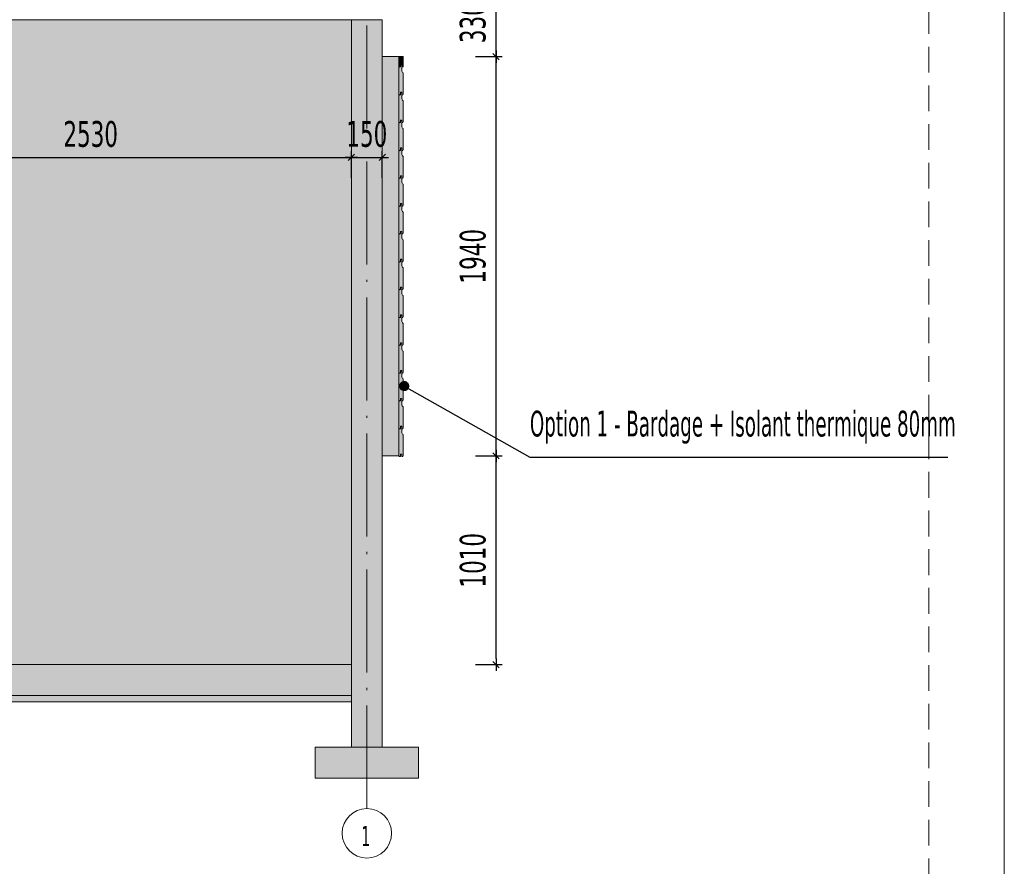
# Model space of a CAD drawing. Header units: millimetres. Extents: x 1567 to 2756, y -116 to 725.
# Tile 409 of 418: x 2660 to 2756, y 210 to 293. Entities that reach past the tile are written whole.
import ezdxf

# ---------------------------------------------------------------- set-up
doc = ezdxf.new("R2010")
doc.units = ezdxf.units.MM
doc.linetypes.add('CADWORK_12', pattern=[3.75, 2.5, -1.25])
doc.linetypes.add('CADWORK_5', pattern=[13.2, 10, -1.5, 0.2, -1.5])
doc.layers.add('Ech.1_1', color=7, linetype='Continuous')
doc.layers.add('Ech.1_50', color=7, linetype='Continuous')
doc.styles.add('tahoma-', font='txt', dxfattribs={"height": 1})
doc.styles.add('tahoma-z-r', font='txt', dxfattribs={"width": 0.704918})
doc.dimstyles.new('ISO-25', dxfattribs={"dimtxt": 2.5, "dimasz": 2.5, "dimexe": 1.25, "dimexo": 0.625, "dimtad": 1, "dimtxsty": 'Standard', "dimcen": 2.5, "dimadec": 0, "dimazin": 0, "dimtfac": 1, "dimtmove": 0, "dimatfit": 3, "dimfxl": 1, "dimarcsym": 0})

# ---------------------------------------------------------------- blocks, each defined once
blk = doc.blocks.new('cw-dimension-symbol2')
at = {"color": 0, "linetype": 'Continuous', "lineweight": -2}
for p, q in [((-1, 0), (1, 0)), ((-0.5, -0.5), (0.5, 0.5))]:
    blk.add_line(p, q, dxfattribs=at)
blk = doc.blocks.new('*D303')
at = {"layer": 'Defpoints', "color": 0}
for p in [(2692.352, 279.145), (2641.752, 277.145), (2692.352, 277.145)]:
    blk.add_point(p, dxfattribs=at)
at = {"layer": 'Ech.1_50', "color": 0, "linetype": 'Continuous', "lineweight": -2}
for p, q in [((2641.752, 277.145), (2641.752, 279.745)), ((2642.352, 279.145), (2691.752, 279.145)), ((2692.352, 277.145), (2692.352, 279.745))]:
    blk.add_line(p, q, dxfattribs=at)
at = {"layer": 'Ech.1_50', "color": 0, "lineweight": -2, "xscale": 0.6000000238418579, "yscale": 0.6000000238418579, "zscale": 0.6000000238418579, "rotation": 180}
blk.add_blockref('cw-dimension-symbol2', (2641.752, 279.145), dxfattribs=at)
at = {"layer": 'Ech.1_50', "color": 0, "lineweight": -2, "xscale": 0.6000000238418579, "yscale": 0.6000000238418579, "zscale": 0.6000000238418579}
blk.add_blockref('cw-dimension-symbol2', (2692.352, 279.145), dxfattribs=at)
at = {"layer": 'Ech.1_50', "color": 7, "linetype": 'Continuous', "lineweight": 5, "insert": (2667.052, 281.395), "char_height": 2.5, "attachment_point": 5, "style": 'tahoma-z-r'}
blk.add_mtext('2530', dxfattribs=at)
blk = doc.blocks.new('*D304')
at = {"layer": 'Defpoints', "color": 0}
for p in [(2695.352, 279.145), (2692.352, 277.145), (2695.352, 277.145)]:
    blk.add_point(p, dxfattribs=at)
at = {"layer": 'Ech.1_50', "color": 0, "linetype": 'Continuous', "lineweight": -2}
for p, q in [((2692.352, 277.145), (2692.352, 279.745)), ((2692.952, 279.145), (2694.752, 279.145)), ((2695.352, 277.145), (2695.352, 279.745))]:
    blk.add_line(p, q, dxfattribs=at)
at = {"layer": 'Ech.1_50', "color": 0, "lineweight": -2, "xscale": 0.6000000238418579, "yscale": 0.6000000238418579, "zscale": 0.6000000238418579, "rotation": 180}
blk.add_blockref('cw-dimension-symbol2', (2692.352, 279.145), dxfattribs=at)
at = {"layer": 'Ech.1_50', "color": 0, "lineweight": -2, "xscale": 0.6000000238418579, "yscale": 0.6000000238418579, "zscale": 0.6000000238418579}
blk.add_blockref('cw-dimension-symbol2', (2695.352, 279.145), dxfattribs=at)
at = {"layer": 'Ech.1_50', "color": 7, "linetype": 'Continuous', "lineweight": 5, "insert": (2693.852, 281.395), "char_height": 2.5, "attachment_point": 5, "style": 'tahoma-z-r'}
blk.add_mtext('150', dxfattribs=at)
blk = doc.blocks.new('*D305')
at = {"layer": 'Defpoints', "color": 0}
for p in [(2704.393, 250.176), (2706.393, 250.176), (2704.393, 229.916)]:
    blk.add_point(p, dxfattribs=at)
at = {"layer": 'Ech.1_50', "color": 0, "linetype": 'Continuous', "lineweight": -2}
for p, q in [((2704.393, 250.176), (2706.993, 250.176)), ((2706.393, 230.516), (2706.393, 249.576)), ((2704.393, 229.916), (2706.993, 229.916))]:
    blk.add_line(p, q, dxfattribs=at)
at = {"layer": 'Ech.1_50', "color": 0, "lineweight": -2, "xscale": 0.6000000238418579, "yscale": 0.6000000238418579, "zscale": 0.6000000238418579}
for p, rotation in [((2706.393, 250.176), 90), ((2706.393, 229.916), 270)]:
    blk.add_blockref('cw-dimension-symbol2', p, dxfattribs=dict(at, rotation=rotation))
at = {"layer": 'Ech.1_50', "color": 7, "linetype": 'Continuous', "lineweight": 5, "insert": (2704.143, 240.046), "char_height": 2.5, "attachment_point": 5, "rotation": 90, "style": 'tahoma-z-r'}
blk.add_mtext('1010', dxfattribs=at)
blk = doc.blocks.new('*D306')
at = {"layer": 'Defpoints', "color": 0}
for p in [(2704.393, 288.916), (2706.393, 288.916), (2704.393, 250.176)]:
    blk.add_point(p, dxfattribs=at)
at = {"layer": 'Ech.1_50', "color": 0, "linetype": 'Continuous', "lineweight": -2}
for p, q in [((2704.393, 288.916), (2706.993, 288.916)), ((2706.393, 250.776), (2706.393, 288.316)), ((2704.393, 250.176), (2706.993, 250.176))]:
    blk.add_line(p, q, dxfattribs=at)
at = {"layer": 'Ech.1_50', "color": 0, "lineweight": -2, "xscale": 0.6000000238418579, "yscale": 0.6000000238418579, "zscale": 0.6000000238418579}
for p, rotation in [((2706.393, 288.916), 90), ((2706.393, 250.176), 270)]:
    blk.add_blockref('cw-dimension-symbol2', p, dxfattribs=dict(at, rotation=rotation))
at = {"layer": 'Ech.1_50', "color": 7, "linetype": 'Continuous', "lineweight": 5, "insert": (2704.143, 269.546), "char_height": 2.5, "attachment_point": 5, "rotation": 90, "style": 'tahoma-z-r'}
blk.add_mtext('1940', dxfattribs=at)
blk = doc.blocks.new('*D307')
at = {"layer": 'Defpoints', "color": 0}
for p in [(2704.393, 295.502), (2706.393, 295.502), (2704.393, 288.916)]:
    blk.add_point(p, dxfattribs=at)
at = {"layer": 'Ech.1_50', "color": 0, "linetype": 'Continuous', "lineweight": -2}
for p, q in [((2704.393, 295.502), (2706.993, 295.502)), ((2706.393, 289.516), (2706.393, 294.902)), ((2704.393, 288.916), (2706.993, 288.916))]:
    blk.add_line(p, q, dxfattribs=at)
at = {"layer": 'Ech.1_50', "color": 0, "lineweight": -2, "xscale": 0.6000000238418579, "yscale": 0.6000000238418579, "zscale": 0.6000000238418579}
for p, rotation in [((2706.393, 295.502), 90), ((2706.393, 288.916), 270)]:
    blk.add_blockref('cw-dimension-symbol2', p, dxfattribs=dict(at, rotation=rotation))
at = {"layer": 'Ech.1_50', "color": 7, "linetype": 'Continuous', "lineweight": 5, "insert": (2704.143, 292.209), "char_height": 2.5, "attachment_point": 5, "rotation": 90, "style": 'tahoma-z-r'}
blk.add_mtext('330', dxfattribs=at)
blk = doc.blocks.new('cw-line-extremity4')
at = {"linetype": 'Continuous', "lineweight": 5}
h = blk.add_hatch(color=0, dxfattribs=at)
edge = h.paths.add_edge_path()
edge.add_arc((0, 0), 0.5, 0, 360)

msp = doc.modelspace()

# ---------------------------------------------------------------- hatches: boundary and pattern name
at = {"layer": 'Ech.1_50', "linetype": 'Continuous', "lineweight": 5, "true_color": 0xfdfdfd, "transparency": 33554687}
msp.add_hatch(color=7, dxfattribs=at).paths.add_polyline_path([(2692.352, 292.502), (2641.752, 292.502), (2641.752, 271.716), (2636.852, 271.716), (2636.852, 229.916), (2638.752, 229.916), (2638.752, 271.616), (2641.152, 271.616), (2641.152, 229.916), (2692.352, 229.916), (2692.352, 292.502)])
at = {"layer": 'Ech.1_50', "linetype": 'Continuous', "lineweight": 5, "true_color": 0xeae1d7, "transparency": 33554687}
for points in [[(2697.012, 287.916), (2697.102, 287.916), (2697.102, 288.156), (2697.242, 288.156), (2697.242, 287.916), (2697.332, 287.916), (2697.392, 287.976), (2697.392, 288.916), (2696.952, 288.916), (2696.952, 287.976), (2697.012, 287.916)], [(2697.232, 282.736), (2697.112, 282.736), (2697.112, 282.516), (2697.012, 282.516), (2696.952, 282.456), (2696.952, 279.876), (2697.012, 279.816), (2697.102, 279.816), (2697.102, 280.056), (2697.242, 280.056), (2697.242, 279.816), (2697.332, 279.816), (2697.392, 279.876), (2697.392, 281.936, -0.278179), (2697.232, 282.201), (2697.232, 282.736)], [(2697.232, 280.036), (2697.112, 280.036), (2697.112, 279.816), (2697.012, 279.816), (2696.952, 279.756), (2696.952, 277.176), (2697.012, 277.116), (2697.102, 277.116), (2697.102, 277.356), (2697.242, 277.356), (2697.242, 277.116), (2697.332, 277.116), (2697.392, 277.176), (2697.392, 279.236, -0.278179), (2697.232, 279.501), (2697.232, 280.036)], [(2697.232, 277.336), (2697.112, 277.336), (2697.112, 277.116), (2697.012, 277.116), (2696.952, 277.056), (2696.952, 274.476), (2697.012, 274.416), (2697.102, 274.416), (2697.102, 274.656), (2697.242, 274.656), (2697.242, 274.416), (2697.332, 274.416), (2697.392, 274.476), (2697.392, 276.536, -0.278179), (2697.232, 276.801), (2697.232, 277.336)], [(2697.232, 274.636), (2697.112, 274.636), (2697.112, 274.416), (2697.012, 274.416), (2696.952, 274.356), (2696.952, 271.776), (2697.012, 271.716), (2697.102, 271.716), (2697.102, 271.956), (2697.242, 271.956), (2697.242, 271.716), (2697.332, 271.716), (2697.392, 271.776), (2697.392, 273.836, -0.278179), (2697.232, 274.101), (2697.232, 274.636)], [(2697.232, 269.236), (2697.112, 269.236), (2697.112, 269.016), (2697.012, 269.016), (2696.952, 268.956), (2696.952, 266.376), (2697.012, 266.316), (2697.102, 266.316), (2697.102, 266.556), (2697.242, 266.556), (2697.242, 266.316), (2697.332, 266.316), (2697.392, 266.376), (2697.392, 268.436, -0.278179), (2697.232, 268.701), (2697.232, 269.236)], [(2697.232, 261.136), (2697.112, 261.136), (2697.112, 260.916), (2697.012, 260.916), (2696.952, 260.856), (2696.952, 258.276), (2697.012, 258.216), (2697.102, 258.216), (2697.102, 258.456), (2697.242, 258.456), (2697.242, 258.216), (2697.332, 258.216), (2697.392, 258.276), (2697.392, 260.336, -0.278179), (2697.232, 260.601), (2697.232, 261.136)]]:
    msp.add_hatch(color=254, dxfattribs=at).paths.add_polyline_path(points)
at = {"layer": 'Ech.1_50', "linetype": 'Continuous', "lineweight": 5, "true_color": 0xf3f3f3, "transparency": 33554687}
for points in [[(2692.352, 229.916), (2555.352, 229.916), (2555.352, 226.916), (2692.352, 226.916), (2692.352, 229.916)], [(2555.352, 226.316), (2692.352, 226.316), (2692.352, 226.916), (2555.352, 226.916), (2555.352, 226.316)], [(2688.852, 218.916), (2698.852, 218.916), (2698.852, 221.916), (2688.852, 221.916), (2688.852, 218.916)]]:
    msp.add_hatch(color=7, dxfattribs=at).paths.add_polyline_path(points)

# ---------------------------------------------------------------- linework, layer by layer
at = {"layer": 'Ech.1_1', "color": 7, "linetype": 'Continuous', "lineweight": 5}
msp.add_lwpolyline([(1566.72, -115.512), (2755.72, -115.512), (2755.72, 725.488), (1566.72, 725.488), (1566.72, -115.512)], close=True, dxfattribs=at)
at = {"layer": 'Ech.1_50', "color": 7, "linetype": 'Continuous', "lineweight": 5}
for points in [[(2692.352, 292.502), (2641.752, 292.502), (2641.752, 271.716), (2636.852, 271.716), (2636.852, 229.916), (2638.752, 229.916), (2638.752, 271.616), (2641.152, 271.616), (2641.152, 229.916), (2692.352, 229.916), (2692.352, 292.502)], [(2697.012, 287.916), (2697.102, 287.916), (2697.102, 288.156), (2697.242, 288.156), (2697.242, 287.916), (2697.332, 287.916), (2697.392, 287.976), (2697.392, 288.916), (2696.952, 288.916), (2696.952, 287.976), (2697.012, 287.916)], [(2692.352, 229.916), (2555.352, 229.916), (2555.352, 226.916), (2692.352, 226.916), (2692.352, 229.916)], [(2555.352, 226.316), (2692.352, 226.316), (2692.352, 226.916), (2555.352, 226.916), (2555.352, 226.316)], [(2688.852, 218.916), (2698.852, 218.916), (2698.852, 221.916), (2688.852, 221.916), (2688.852, 218.916)]]:
    msp.add_lwpolyline(points, close=True, dxfattribs=at)
for points in [[(2697.232, 282.736), (2697.112, 282.736), (2697.112, 282.516), (2697.012, 282.516), (2696.952, 282.456), (2696.952, 279.876), (2697.012, 279.816), (2697.102, 279.816), (2697.102, 280.056), (2697.242, 280.056), (2697.242, 279.816), (2697.332, 279.816), (2697.392, 279.876), (2697.392, 281.936, -0.278179), (2697.232, 282.201), (2697.232, 282.736)], [(2697.232, 280.036), (2697.112, 280.036), (2697.112, 279.816), (2697.012, 279.816), (2696.952, 279.756), (2696.952, 277.176), (2697.012, 277.116), (2697.102, 277.116), (2697.102, 277.356), (2697.242, 277.356), (2697.242, 277.116), (2697.332, 277.116), (2697.392, 277.176), (2697.392, 279.236, -0.278179), (2697.232, 279.501), (2697.232, 280.036)], [(2697.232, 277.336), (2697.112, 277.336), (2697.112, 277.116), (2697.012, 277.116), (2696.952, 277.056), (2696.952, 274.476), (2697.012, 274.416), (2697.102, 274.416), (2697.102, 274.656), (2697.242, 274.656), (2697.242, 274.416), (2697.332, 274.416), (2697.392, 274.476), (2697.392, 276.536, -0.278179), (2697.232, 276.801), (2697.232, 277.336)], [(2697.232, 274.636), (2697.112, 274.636), (2697.112, 274.416), (2697.012, 274.416), (2696.952, 274.356), (2696.952, 271.776), (2697.012, 271.716), (2697.102, 271.716), (2697.102, 271.956), (2697.242, 271.956), (2697.242, 271.716), (2697.332, 271.716), (2697.392, 271.776), (2697.392, 273.836, -0.278179), (2697.232, 274.101), (2697.232, 274.636)], [(2697.232, 269.236), (2697.112, 269.236), (2697.112, 269.016), (2697.012, 269.016), (2696.952, 268.956), (2696.952, 266.376), (2697.012, 266.316), (2697.102, 266.316), (2697.102, 266.556), (2697.242, 266.556), (2697.242, 266.316), (2697.332, 266.316), (2697.392, 266.376), (2697.392, 268.436, -0.278179), (2697.232, 268.701), (2697.232, 269.236)], [(2697.232, 261.136), (2697.112, 261.136), (2697.112, 260.916), (2697.012, 260.916), (2696.952, 260.856), (2696.952, 258.276), (2697.012, 258.216), (2697.102, 258.216), (2697.102, 258.456), (2697.242, 258.456), (2697.242, 258.216), (2697.332, 258.216), (2697.392, 258.276), (2697.392, 260.336, -0.278179), (2697.232, 260.601), (2697.232, 261.136)]]:
    msp.add_lwpolyline(points, format="xyb", close=True, dxfattribs=at)

# ---------------------------------------------------------------- texts
at = {"layer": 'Ech.1_50', "linetype": 'Continuous', "insert": (2709.677, 254.559), "char_height": 2.5, "attachment_point": 1, "style": 'tahoma-'}
msp.add_mtext('\\C1;\\fTahoma|b0|i0;\\W0.600000;Option 1 - Bardage + Isolant thermique 80mm', dxfattribs=at)

# ---------------------------------------------------------------- dimensions: what is measured, and where the dimension line sits
at = {"layer": 'Ech.1_50', "color": 7, "linetype": 'Continuous', "lineweight": 5}
for base, p1, p2, text, picture, middle in [((2706.393, 295.502), (2704.393, 288.916), (2704.393, 295.502), '330', '*D307', (2704.143, 292.209)), ((2706.393, 288.916), (2704.393, 250.176), (2704.393, 288.916), '1940', '*D306', (2704.143, 269.546)), ((2706.393, 250.176), (2704.393, 229.916), (2704.393, 250.176), '1010', '*D305', (2704.143, 240.046))]:
    dim = msp.add_linear_dim(base=base, p1=p1, p2=p2, angle=90, text=text, dimstyle='ISO-25', override={"dimtxt": 2.5, "dimasz": 0.6, "dimexe": 0.6, "dimexo": 0, "dimgap": 0, "dimdec": 0, "dimlfac": 1, "dimtxsty": 'tahoma-z-r', "dimblk": 'cw-dimension-symbol2', "dimclrt": 7, "dimtmove": 2}, dxfattribs=at)
    dim.commit()
    dim.dimension.update_dxf_attribs({"geometry": picture, "text_midpoint": middle, "dimtype": 161, "text_rotation": 90})
dim = msp.add_linear_dim(base=(2692.352, 279.145), p1=(2641.752, 277.145), p2=(2692.352, 277.145), angle=0, text='2530', dimstyle='ISO-25', override={"dimtxt": 2.5, "dimasz": 0.6, "dimexe": 0.6, "dimexo": 0, "dimgap": 0, "dimdec": 0, "dimlfac": 1, "dimtxsty": 'tahoma-z-r', "dimblk": 'cw-dimension-symbol2', "dimclrt": 7, "dimtmove": 2}, dxfattribs=at)
dim.commit()
dim.dimension.update_dxf_attribs({"geometry": '*D303', "text_midpoint": (2667.052, 281.395), "dimtype": 161})

# ---------------------------------------------------------------- leaders
at = {"layer": 'Ech.1_50', "color": 7, "linetype": 'Continuous', "lineweight": 5, "has_arrowhead": 0}
msp.add_leader([(2697.474, 256.952), (2709.677, 250.059), (2750.245, 250.059)], dimstyle='ISO-25', dxfattribs=at)

# ---------------------------------------------------------------- next in the draw order: wipeouts: each hides what was drawn before it
at = {"linetype": 'Continuous'}
msp.add_wipeout([(2695.352, 288.916), (2695.352, 250.176), (2696.952, 250.176), (2696.952, 288.916)], dxfattribs=at).dxf.layer = 'Ech.1_50'

# ---------------------------------------------------------------- next in the draw order: hatches: boundary and pattern name
at = {"layer": 'Ech.1_50', "linetype": 'Continuous', "lineweight": 5, "true_color": 0xfdfdfd, "transparency": 33554687}
msp.add_hatch(color=7, dxfattribs=at).paths.add_polyline_path([(2695.352, 292.502), (2692.352, 292.502), (2692.352, 221.916), (2695.352, 221.916), (2695.352, 292.502)])
at = {"layer": 'Ech.1_50', "linetype": 'Continuous', "lineweight": 5, "transparency": 33554687}
h = msp.add_hatch(dxfattribs=at)
h.set_pattern_fill('CDWK_201', color=36, scale=0.16, angle=270, style=0, pattern_type=2)
h.set_pattern_definition([(270, (2695.3524, 288.9513), (1.6, 1e-10), [0.071423, -0.195244]), (5e-09, (2695.57576, 289.18224), (-5e-11, 0.533333), [0.043274, -1.556726]), (5e-09, (2696.6857, 288.91557), (-5e-11, 0.533333), [0.043274, -1.556726]), (14.93246, (2695.67624, 288.65526), (1.5999923, 0.53336252), [0.985542, -7.294017]), (345.06754, (2695.67624, 288.64255), (-1.5999923, 0.53336252), [0.985542, -7.294017]), (285.2551, (2695.35237, 288.87986), (1e-08, 0.53333325), [0.072487, -6.008449]), (74.7449, (2695.35237, 288.95128), (-9e-08, 0.53333325), [0.072487, -6.008449]), (285.2551, (2696.9333, 288.75455), (1e-08, 0.53333325), [0.072487, -6.008449]), (254.7449, (2696.95237, 288.61319), (1e-08, -0.53333325), [0.072487, -6.008449]), (300.96376, (2695.37144, 288.80993), (-4e-09, 0.5333334), [0.069638, -3.040203]), (59.0362, (2695.37144, 289.0216), (4e-08, 0.5333334), [0.069638, -3.040203]), (300.96376, (2696.89747, 288.81426), (-4e-09, 0.5333334), [0.069638, -3.040203]), (239.03624, (2696.9333, 288.54326), (-3e-09, -0.5333334), [0.069638, -3.040203]), (315, (2695.40727, 288.7502), (-5e-11, 0.5333334), [0.05922, -2.203521]), (45, (2695.40727, 289.08093), (-5e-11, 0.5333334), [0.05922, -2.203521]), (315, (2696.8556, 288.85614), (-5e-11, 0.5333334), [0.05922, -2.203521]), (225, (2696.89747, 288.48354), (5e-11, -0.5333334), [0.05922, -2.203521]), (326.3099, (2695.44915, 288.70834), (-6e-08, 0.5333333), [0.062117, -1.860844]), (33.69, (2695.44915, 289.1228), (1e-07, 0.5333333), [0.062117, -1.860844]), (326.3099, (2696.8039, 288.8906), (-6e-08, 0.5333333), [0.062117, -1.860844]), (213.6901, (2696.8556, 288.44167), (-6e-08, -0.5333333), [0.062117, -1.860844]), (341.565, (2695.50083, 288.6739), (-3e-08, 0.5333334), [0.078986, -1.607563]), (18.435, (2695.50083, 289.15726), (3e-08, 0.5333334), [0.078986, -1.607563]), (341.565, (2696.729, 288.91557), (-3e-08, 0.5333334), [0.078986, -1.607563]), (198.435, (2696.8039, 288.4072), (-3e-08, -0.5333334), [0.078986, -1.607563]), (353.6598, (2695.61904, 289.18224), (-3.2000001, 0.5333335), [0.057555, -4.771984]), (6.3402, (2695.61904, 288.6489), (3.2000001, 0.5333335), [0.057555, -4.771984]), (173.6598, (2696.6857, 288.91557), (3.2000002, -0.5333326), [0.057555, -4.771984]), (186.3402, (2696.6857, 288.91557), (-3.2000001, -0.5333335), [0.057555, -4.771984])])
h.paths.add_polyline_path([(2695.352, 288.916), (2695.352, 250.176), (2696.952, 250.176), (2696.952, 288.916), (2695.352, 288.916)])
at = {"layer": 'Ech.1_50', "linetype": 'Continuous', "lineweight": 5, "true_color": 0xeae1d7, "transparency": 33554687}
for points in [[(2697.232, 288.136), (2697.112, 288.136), (2697.112, 287.916), (2697.012, 287.916), (2696.952, 287.856), (2696.952, 285.276), (2697.012, 285.216), (2697.102, 285.216), (2697.102, 285.456), (2697.242, 285.456), (2697.242, 285.216), (2697.332, 285.216), (2697.392, 285.276), (2697.392, 287.336, -0.278179), (2697.232, 287.601), (2697.232, 288.136)], [(2697.232, 285.436), (2697.112, 285.436), (2697.112, 285.216), (2697.012, 285.216), (2696.952, 285.156), (2696.952, 282.576), (2697.012, 282.516), (2697.102, 282.516), (2697.102, 282.756), (2697.242, 282.756), (2697.242, 282.516), (2697.332, 282.516), (2697.392, 282.576), (2697.392, 284.636, -0.278179), (2697.232, 284.901), (2697.232, 285.436)], [(2697.232, 271.936), (2697.112, 271.936), (2697.112, 271.716), (2697.012, 271.716), (2696.952, 271.656), (2696.952, 269.076), (2697.012, 269.016), (2697.102, 269.016), (2697.102, 269.256), (2697.242, 269.256), (2697.242, 269.016), (2697.332, 269.016), (2697.392, 269.076), (2697.392, 271.136, -0.278179), (2697.232, 271.401), (2697.232, 271.936)], [(2697.232, 266.536), (2697.112, 266.536), (2697.112, 266.316), (2697.012, 266.316), (2696.952, 266.256), (2696.952, 263.676), (2697.012, 263.616), (2697.102, 263.616), (2697.102, 263.856), (2697.242, 263.856), (2697.242, 263.616), (2697.332, 263.616), (2697.392, 263.676), (2697.392, 265.736, -0.278179), (2697.232, 266.001), (2697.232, 266.536)], [(2697.232, 263.836), (2697.112, 263.836), (2697.112, 263.616), (2697.012, 263.616), (2696.952, 263.556), (2696.952, 260.976), (2697.012, 260.916), (2697.102, 260.916), (2697.102, 261.156), (2697.242, 261.156), (2697.242, 260.916), (2697.332, 260.916), (2697.392, 260.976), (2697.392, 263.036, -0.278179), (2697.232, 263.301), (2697.232, 263.836)], [(2697.232, 258.436), (2697.112, 258.436), (2697.112, 258.216), (2697.012, 258.216), (2696.952, 258.156), (2696.952, 255.576), (2697.012, 255.516), (2697.102, 255.516), (2697.102, 255.756), (2697.242, 255.756), (2697.242, 255.516), (2697.332, 255.516), (2697.392, 255.576), (2697.392, 257.636, -0.278179), (2697.232, 257.901), (2697.232, 258.436)], [(2697.232, 255.736), (2697.112, 255.736), (2697.112, 255.516), (2697.012, 255.516), (2696.952, 255.456), (2696.952, 252.876), (2697.012, 252.816), (2697.102, 252.816), (2697.102, 253.056), (2697.242, 253.056), (2697.242, 252.816), (2697.332, 252.816), (2697.392, 252.876), (2697.392, 254.936, -0.278179), (2697.232, 255.201), (2697.232, 255.736)], [(2697.232, 253.036), (2697.112, 253.036), (2697.112, 252.816), (2697.012, 252.816), (2696.952, 252.756), (2696.952, 250.176), (2697.012, 250.116), (2697.102, 250.116), (2697.102, 250.356), (2697.242, 250.356), (2697.242, 250.116), (2697.332, 250.116), (2697.392, 250.176), (2697.392, 252.236, -0.278179), (2697.232, 252.501), (2697.232, 253.036)]]:
    msp.add_hatch(color=254, dxfattribs=at).paths.add_polyline_path(points)

# ---------------------------------------------------------------- next in the draw order: linework, layer by layer
at = {"layer": 'Ech.1_50', "color": 1, "linetype": 'CADWORK_12', "lineweight": 5}
msp.add_lwpolyline([(2748.399, 173.058), (2554.353, 173.058), (2554.353, -110.839), (2223.06, -110.839), (2223.06, 717.364), (2748.399, 717.364), (2748.399, 173.058)], close=True, dxfattribs=at)
at = {"layer": 'Ech.1_50', "color": 7, "linetype": 'Continuous', "lineweight": 5}
for points in [[(2695.352, 292.502), (2692.352, 292.502), (2692.352, 221.916), (2695.352, 221.916), (2695.352, 292.502)], [(2695.352, 288.916), (2695.352, 250.176), (2696.952, 250.176), (2696.952, 288.916), (2695.352, 288.916)]]:
    msp.add_lwpolyline(points, close=True, dxfattribs=at)
for points in [[(2697.232, 288.136), (2697.112, 288.136), (2697.112, 287.916), (2697.012, 287.916), (2696.952, 287.856), (2696.952, 285.276), (2697.012, 285.216), (2697.102, 285.216), (2697.102, 285.456), (2697.242, 285.456), (2697.242, 285.216), (2697.332, 285.216), (2697.392, 285.276), (2697.392, 287.336, -0.278179), (2697.232, 287.601), (2697.232, 288.136)], [(2697.232, 285.436), (2697.112, 285.436), (2697.112, 285.216), (2697.012, 285.216), (2696.952, 285.156), (2696.952, 282.576), (2697.012, 282.516), (2697.102, 282.516), (2697.102, 282.756), (2697.242, 282.756), (2697.242, 282.516), (2697.332, 282.516), (2697.392, 282.576), (2697.392, 284.636, -0.278179), (2697.232, 284.901), (2697.232, 285.436)], [(2697.232, 271.936), (2697.112, 271.936), (2697.112, 271.716), (2697.012, 271.716), (2696.952, 271.656), (2696.952, 269.076), (2697.012, 269.016), (2697.102, 269.016), (2697.102, 269.256), (2697.242, 269.256), (2697.242, 269.016), (2697.332, 269.016), (2697.392, 269.076), (2697.392, 271.136, -0.278179), (2697.232, 271.401), (2697.232, 271.936)], [(2697.232, 266.536), (2697.112, 266.536), (2697.112, 266.316), (2697.012, 266.316), (2696.952, 266.256), (2696.952, 263.676), (2697.012, 263.616), (2697.102, 263.616), (2697.102, 263.856), (2697.242, 263.856), (2697.242, 263.616), (2697.332, 263.616), (2697.392, 263.676), (2697.392, 265.736, -0.278179), (2697.232, 266.001), (2697.232, 266.536)], [(2697.232, 263.836), (2697.112, 263.836), (2697.112, 263.616), (2697.012, 263.616), (2696.952, 263.556), (2696.952, 260.976), (2697.012, 260.916), (2697.102, 260.916), (2697.102, 261.156), (2697.242, 261.156), (2697.242, 260.916), (2697.332, 260.916), (2697.392, 260.976), (2697.392, 263.036, -0.278179), (2697.232, 263.301), (2697.232, 263.836)], [(2697.232, 258.436), (2697.112, 258.436), (2697.112, 258.216), (2697.012, 258.216), (2696.952, 258.156), (2696.952, 255.576), (2697.012, 255.516), (2697.102, 255.516), (2697.102, 255.756), (2697.242, 255.756), (2697.242, 255.516), (2697.332, 255.516), (2697.392, 255.576), (2697.392, 257.636, -0.278179), (2697.232, 257.901), (2697.232, 258.436)], [(2697.232, 255.736), (2697.112, 255.736), (2697.112, 255.516), (2697.012, 255.516), (2696.952, 255.456), (2696.952, 252.876), (2697.012, 252.816), (2697.102, 252.816), (2697.102, 253.056), (2697.242, 253.056), (2697.242, 252.816), (2697.332, 252.816), (2697.392, 252.876), (2697.392, 254.936, -0.278179), (2697.232, 255.201), (2697.232, 255.736)], [(2697.232, 253.036), (2697.112, 253.036), (2697.112, 252.816), (2697.012, 252.816), (2696.952, 252.756), (2696.952, 250.176), (2697.012, 250.116), (2697.102, 250.116), (2697.102, 250.356), (2697.242, 250.356), (2697.242, 250.116), (2697.332, 250.116), (2697.392, 250.176), (2697.392, 252.236, -0.278179), (2697.232, 252.501), (2697.232, 253.036)]]:
    msp.add_lwpolyline(points, format="xyb", close=True, dxfattribs=at)

# ---------------------------------------------------------------- next in the draw order: block references
at = {"layer": 'Ech.1_50', "color": 7, "lineweight": 5, "rotation": 330.5373616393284}
msp.add_blockref('cw-line-extremity4', (2697.474, 256.952), dxfattribs=at)

# ---------------------------------------------------------------- next in the draw order: dimensions: what is measured, and where the dimension line sits
at = {"layer": 'Ech.1_50', "color": 7, "linetype": 'Continuous', "lineweight": 5}
dim = msp.add_linear_dim(base=(2695.352, 279.145), p1=(2692.352, 277.145), p2=(2695.352, 277.145), angle=0, text='150', dimstyle='ISO-25', override={"dimtxt": 2.5, "dimasz": 0.6, "dimexe": 0.6, "dimexo": 0, "dimgap": 0, "dimdec": 0, "dimlfac": 1, "dimtxsty": 'tahoma-z-r', "dimblk": 'cw-dimension-symbol2', "dimclrt": 7, "dimtmove": 2}, dxfattribs=at)
dim.commit()
dim.dimension.update_dxf_attribs({"geometry": '*D304', "text_midpoint": (2693.852, 281.395), "dimtype": 161})

# ---------------------------------------------------------------- next in the draw order: wipeouts: each hides what was drawn before it
at = {"linetype": 'Continuous'}
msp.add_wipeout([(2693.852, 211.153), (2693.837, 211.153), (2693.822, 211.153), (2693.807, 211.153), (2693.792, 211.154), (2693.777, 211.154), (2693.762, 211.155), (2693.747, 211.155), (2693.732, 211.156), (2693.717, 211.157), (2693.702, 211.158), (2693.687, 211.159), (2693.672, 211.16), (2693.657, 211.161), (2693.642, 211.162), (2693.627, 211.164), (2693.612, 211.165), (2693.597, 211.167), (2693.582, 211.168), (2693.567, 211.17), (2693.552, 211.172), (2693.537, 211.174), (2693.522, 211.176), (2693.507, 211.178), (2693.492, 211.18), (2693.477, 211.182), (2693.462, 211.185), (2693.447, 211.187), (2693.432, 211.19), (2693.417, 211.193), (2693.403, 211.195), (2693.388, 211.198), (2693.373, 211.201), (2693.358, 211.204), (2693.344, 211.207), (2693.329, 211.211), (2693.314, 211.214), (2693.299, 211.217), (2693.285, 211.221), (2693.27, 211.225), (2693.256, 211.228), (2693.241, 211.232), (2693.226, 211.236), (2693.212, 211.24), (2693.197, 211.244), (2693.183, 211.248), (2693.168, 211.252), (2693.154, 211.257), (2693.139, 211.261), (2693.125, 211.266), (2693.111, 211.27), (2693.096, 211.275), (2693.082, 211.28), (2693.068, 211.285), (2693.054, 211.29), (2693.039, 211.295), (2693.025, 211.3), (2693.011, 211.305), (2692.997, 211.311), (2692.983, 211.316), (2692.969, 211.321), (2692.955, 211.327), (2692.941, 211.333), (2692.927, 211.339), (2692.913, 211.344), (2692.899, 211.35), (2692.885, 211.356), (2692.872, 211.362), (2692.858, 211.369), (2692.844, 211.375), (2692.831, 211.381), (2692.817, 211.388), (2692.803, 211.394), (2692.79, 211.401), (2692.776, 211.408), (2692.763, 211.415), (2692.749, 211.421), (2692.736, 211.428), (2692.723, 211.435), (2692.709, 211.443), (2692.696, 211.45), (2692.683, 211.457), (2692.67, 211.464), (2692.657, 211.472), (2692.644, 211.48), (2692.631, 211.487), (2692.618, 211.495), (2692.605, 211.503), (2692.592, 211.511), (2692.579, 211.519), (2692.566, 211.527), (2692.554, 211.535), (2692.541, 211.543), (2692.528, 211.551), (2692.516, 211.56), (2692.503, 211.568), (2692.491, 211.576), (2692.479, 211.585), (2692.466, 211.594), (2692.454, 211.602), (2692.442, 211.611), (2692.43, 211.62), (2692.417, 211.629), (2692.405, 211.638), (2692.393, 211.647), (2692.381, 211.657), (2692.37, 211.666), (2692.358, 211.675), (2692.346, 211.685), (2692.334, 211.694), (2692.323, 211.704), (2692.311, 211.713), (2692.299, 211.723), (2692.288, 211.733), (2692.277, 211.743), (2692.265, 211.753), (2692.254, 211.763), (2692.243, 211.773), (2692.232, 211.783), (2692.22, 211.793), (2692.209, 211.803), (2692.198, 211.814), (2692.188, 211.824), (2692.177, 211.835), (2692.166, 211.845), (2692.155, 211.856), (2692.145, 211.867), (2692.134, 211.877), (2692.124, 211.888), (2692.113, 211.899), (2692.103, 211.91), (2692.093, 211.921), (2692.082, 211.932), (2692.072, 211.943), (2692.062, 211.955), (2692.052, 211.966), (2692.042, 211.977), (2692.032, 211.989), (2692.023, 212), (2692.013, 212.012), (2692.003, 212.023), (2691.994, 212.035), (2691.984, 212.046), (2691.975, 212.058), (2691.965, 212.07), (2691.956, 212.082), (2691.947, 212.094), (2691.938, 212.106), (2691.929, 212.118), (2691.92, 212.13), (2691.911, 212.142), (2691.902, 212.154), (2691.893, 212.167), (2691.884, 212.179), (2691.876, 212.191), (2691.867, 212.204), (2691.859, 212.216), (2691.851, 212.229), (2691.842, 212.242), (2691.834, 212.254), (2691.826, 212.267), (2691.818, 212.28), (2691.81, 212.293), (2691.802, 212.305), (2691.794, 212.318), (2691.787, 212.331), (2691.779, 212.344), (2691.771, 212.357), (2691.764, 212.37), (2691.757, 212.384), (2691.749, 212.397), (2691.742, 212.41), (2691.735, 212.423), (2691.728, 212.437), (2691.721, 212.45), (2691.714, 212.463), (2691.707, 212.477), (2691.7, 212.49), (2691.694, 212.504), (2691.687, 212.517), (2691.681, 212.531), (2691.674, 212.545), (2691.668, 212.558), (2691.662, 212.572), (2691.656, 212.586), (2691.65, 212.6), (2691.644, 212.614), (2691.638, 212.628), (2691.632, 212.641), (2691.627, 212.655), (2691.621, 212.669), (2691.615, 212.683), (2691.61, 212.698), (2691.605, 212.712), (2691.599, 212.726), (2691.594, 212.74), (2691.589, 212.754), (2691.584, 212.768), (2691.579, 212.783), (2691.575, 212.797), (2691.57, 212.811), (2691.565, 212.826), (2691.561, 212.84), (2691.556, 212.854), (2691.552, 212.869), (2691.548, 212.883), (2691.544, 212.898), (2691.539, 212.912), (2691.535, 212.927), (2691.532, 212.941), (2691.528, 212.956), (2691.524, 212.971), (2691.52, 212.985), (2691.517, 213), (2691.514, 213.015), (2691.51, 213.029), (2691.507, 213.044), (2691.504, 213.059), (2691.501, 213.074), (2691.498, 213.088), (2691.495, 213.103), (2691.492, 213.118), (2691.489, 213.133), (2691.487, 213.148), (2691.484, 213.163), (2691.482, 213.177), (2691.48, 213.192), (2691.477, 213.207), (2691.475, 213.222), (2691.473, 213.237), (2691.471, 213.252), (2691.469, 213.267), (2691.468, 213.282), (2691.466, 213.297), (2691.464, 213.312), (2691.463, 213.327), (2691.462, 213.342), (2691.46, 213.357), (2691.459, 213.372), (2691.458, 213.387), (2691.457, 213.402), (2691.456, 213.417), (2691.455, 213.432), (2691.455, 213.447), (2691.454, 213.462), (2691.454, 213.478), (2691.453, 213.493), (2691.453, 213.508), (2691.453, 213.523), (2691.452, 213.538), (2691.452, 213.553), (2691.452, 213.568), (2691.453, 213.583), (2691.453, 213.598), (2691.453, 213.613), (2691.454, 213.628), (2691.454, 213.643), (2691.455, 213.658), (2691.455, 213.674), (2691.456, 213.689), (2691.457, 213.704), (2691.458, 213.719), (2691.459, 213.734), (2691.46, 213.749), (2691.462, 213.764), (2691.463, 213.779), (2691.464, 213.794), (2691.466, 213.809), (2691.468, 213.824), (2691.469, 213.839), (2691.471, 213.854), (2691.473, 213.869), (2691.475, 213.884), (2691.477, 213.899), (2691.48, 213.913), (2691.482, 213.928), (2691.484, 213.943), (2691.487, 213.958), (2691.489, 213.973), (2691.492, 213.988), (2691.495, 214.003), (2691.498, 214.017), (2691.501, 214.032), (2691.504, 214.047), (2691.507, 214.062), (2691.51, 214.076), (2691.514, 214.091), (2691.517, 214.106), (2691.52, 214.121), (2691.524, 214.135), (2691.528, 214.15), (2691.532, 214.164), (2691.535, 214.179), (2691.539, 214.193), (2691.544, 214.208), (2691.548, 214.223), (2691.552, 214.237), (2691.556, 214.251), (2691.561, 214.266), (2691.565, 214.28), (2691.57, 214.295), (2691.575, 214.309), (2691.579, 214.323), (2691.584, 214.337), (2691.589, 214.352), (2691.594, 214.366), (2691.599, 214.38), (2691.605, 214.394), (2691.61, 214.408), (2691.615, 214.422), (2691.621, 214.436), (2691.627, 214.45), (2691.632, 214.464), (2691.638, 214.478), (2691.644, 214.492), (2691.65, 214.506), (2691.656, 214.52), (2691.662, 214.534), (2691.668, 214.547), (2691.674, 214.561), (2691.681, 214.575), (2691.687, 214.588), (2691.694, 214.602), (2691.7, 214.616), (2691.707, 214.629), (2691.714, 214.643), (2691.721, 214.656), (2691.728, 214.669), (2691.735, 214.683), (2691.742, 214.696), (2691.749, 214.709), (2691.757, 214.722), (2691.764, 214.735), (2691.771, 214.749), (2691.779, 214.762), (2691.787, 214.775), (2691.794, 214.788), (2691.802, 214.8), (2691.81, 214.813), (2691.818, 214.826), (2691.826, 214.839), (2691.834, 214.852), (2691.842, 214.864), (2691.851, 214.877), (2691.859, 214.889), (2691.867, 214.902), (2691.876, 214.914), (2691.884, 214.927), (2691.893, 214.939), (2691.902, 214.951), (2691.911, 214.964), (2691.92, 214.976), (2691.929, 214.988), (2691.938, 215), (2691.947, 215.012), (2691.956, 215.024), (2691.965, 215.036), (2691.975, 215.048), (2691.984, 215.059), (2691.994, 215.071), (2692.003, 215.083), (2692.013, 215.094), (2692.023, 215.106), (2692.032, 215.117), (2692.042, 215.129), (2692.052, 215.14), (2692.062, 215.151), (2692.072, 215.163), (2692.082, 215.174), (2692.093, 215.185), (2692.103, 215.196), (2692.113, 215.207), (2692.124, 215.218), (2692.134, 215.229), (2692.145, 215.239), (2692.155, 215.25), (2692.166, 215.261), (2692.177, 215.271), (2692.188, 215.282), (2692.198, 215.292), (2692.209, 215.302), (2692.22, 215.313), (2692.232, 215.323), (2692.243, 215.333), (2692.254, 215.343), (2692.265, 215.353), (2692.277, 215.363), (2692.288, 215.373), (2692.299, 215.383), (2692.311, 215.393), (2692.323, 215.402), (2692.334, 215.412), (2692.346, 215.421), (2692.358, 215.431), (2692.37, 215.44), (2692.381, 215.449), (2692.393, 215.459), (2692.405, 215.468), (2692.417, 215.477), (2692.43, 215.486), (2692.442, 215.495), (2692.454, 215.503), (2692.466, 215.512), (2692.479, 215.521), (2692.491, 215.529), (2692.503, 215.538), (2692.516, 215.546), (2692.528, 215.555), (2692.541, 215.563), (2692.554, 215.571), (2692.566, 215.579), (2692.579, 215.587), (2692.592, 215.595), (2692.605, 215.603), (2692.618, 215.611), (2692.631, 215.619), (2692.644, 215.626), (2692.657, 215.634), (2692.67, 215.641), (2692.683, 215.649), (2692.696, 215.656), (2692.709, 215.663), (2692.723, 215.67), (2692.736, 215.677), (2692.749, 215.684), (2692.763, 215.691), (2692.776, 215.698), (2692.79, 215.705), (2692.803, 215.712), (2692.817, 215.718), (2692.831, 215.725), (2692.844, 215.731), (2692.858, 215.737), (2692.872, 215.743), (2692.885, 215.75), (2692.899, 215.756), (2692.913, 215.761), (2692.927, 215.767), (2692.941, 215.773), (2692.955, 215.779), (2692.969, 215.784), (2692.983, 215.79), (2692.997, 215.795), (2693.011, 215.801), (2693.025, 215.806), (2693.039, 215.811), (2693.054, 215.816), (2693.068, 215.821), (2693.082, 215.826), (2693.096, 215.831), (2693.111, 215.835), (2693.125, 215.84), (2693.139, 215.845), (2693.154, 215.849), (2693.168, 215.853), (2693.183, 215.858), (2693.197, 215.862), (2693.212, 215.866), (2693.226, 215.87), (2693.241, 215.874), (2693.256, 215.878), (2693.27, 215.881), (2693.285, 215.885), (2693.299, 215.888), (2693.314, 215.892), (2693.329, 215.895), (2693.344, 215.898), (2693.358, 215.902), (2693.373, 215.905), (2693.388, 215.908), (2693.403, 215.91), (2693.417, 215.913), (2693.432, 215.916), (2693.447, 215.918), (2693.462, 215.921), (2693.477, 215.923), (2693.492, 215.926), (2693.507, 215.928), (2693.522, 215.93), (2693.537, 215.932), (2693.552, 215.934), (2693.567, 215.936), (2693.582, 215.938), (2693.597, 215.939), (2693.612, 215.941), (2693.627, 215.942), (2693.642, 215.944), (2693.657, 215.945), (2693.672, 215.946), (2693.687, 215.947), (2693.702, 215.948), (2693.717, 215.949), (2693.732, 215.95), (2693.747, 215.951), (2693.762, 215.951), (2693.777, 215.952), (2693.792, 215.952), (2693.807, 215.953), (2693.822, 215.953), (2693.837, 215.953), (2693.852, 215.953), (2693.867, 215.953), (2693.883, 215.953), (2693.898, 215.953), (2693.913, 215.952), (2693.928, 215.952), (2693.943, 215.951), (2693.958, 215.951), (2693.973, 215.95), (2693.988, 215.949), (2694.003, 215.948), (2694.018, 215.947), (2694.033, 215.946), (2694.048, 215.945), (2694.063, 215.944), (2694.078, 215.942), (2694.093, 215.941), (2694.108, 215.939), (2694.123, 215.938), (2694.138, 215.936), (2694.153, 215.934), (2694.168, 215.932), (2694.183, 215.93), (2694.198, 215.928), (2694.213, 215.926), (2694.228, 215.923), (2694.243, 215.921), (2694.258, 215.918), (2694.272, 215.916), (2694.287, 215.913), (2694.302, 215.91), (2694.317, 215.908), (2694.332, 215.905), (2694.346, 215.902), (2694.361, 215.898), (2694.376, 215.895), (2694.391, 215.892), (2694.405, 215.888), (2694.42, 215.885), (2694.435, 215.881), (2694.449, 215.878), (2694.464, 215.874), (2694.478, 215.87), (2694.493, 215.866), (2694.507, 215.862), (2694.522, 215.858), (2694.536, 215.853), (2694.551, 215.849), (2694.565, 215.845), (2694.58, 215.84), (2694.594, 215.835), (2694.608, 215.831), (2694.623, 215.826), (2694.637, 215.821), (2694.651, 215.816), (2694.665, 215.811), (2694.68, 215.806), (2694.694, 215.801), (2694.708, 215.795), (2694.722, 215.79), (2694.736, 215.784), (2694.75, 215.779), (2694.764, 215.773), (2694.778, 215.767), (2694.792, 215.761), (2694.806, 215.756), (2694.819, 215.75), (2694.833, 215.743), (2694.847, 215.737), (2694.861, 215.731), (2694.874, 215.725), (2694.888, 215.718), (2694.901, 215.712), (2694.915, 215.705), (2694.928, 215.698), (2694.942, 215.691), (2694.955, 215.684), (2694.969, 215.677), (2694.982, 215.67), (2694.995, 215.663), (2695.009, 215.656), (2695.022, 215.649), (2695.035, 215.641), (2695.048, 215.634), (2695.061, 215.626), (2695.074, 215.619), (2695.087, 215.611), (2695.1, 215.603), (2695.113, 215.595), (2695.126, 215.587), (2695.138, 215.579), (2695.151, 215.571), (2695.164, 215.563), (2695.176, 215.555), (2695.189, 215.546), (2695.201, 215.538), (2695.214, 215.529), (2695.226, 215.521), (2695.239, 215.512), (2695.251, 215.503), (2695.263, 215.495), (2695.275, 215.486), (2695.287, 215.477), (2695.299, 215.468), (2695.311, 215.459), (2695.323, 215.449), (2695.335, 215.44), (2695.347, 215.431), (2695.359, 215.421), (2695.371, 215.412), (2695.382, 215.402), (2695.394, 215.393), (2695.405, 215.383), (2695.417, 215.373), (2695.428, 215.363), (2695.44, 215.353), (2695.451, 215.343), (2695.462, 215.333), (2695.473, 215.323), (2695.484, 215.313), (2695.495, 215.302), (2695.506, 215.292), (2695.517, 215.282), (2695.528, 215.271), (2695.539, 215.261), (2695.549, 215.25), (2695.56, 215.239), (2695.571, 215.229), (2695.581, 215.218), (2695.592, 215.207), (2695.602, 215.196), (2695.612, 215.185), (2695.622, 215.174), (2695.633, 215.163), (2695.643, 215.151), (2695.653, 215.14), (2695.663, 215.129), (2695.672, 215.117), (2695.682, 215.106), (2695.692, 215.094), (2695.702, 215.083), (2695.711, 215.071), (2695.721, 215.059), (2695.73, 215.048), (2695.739, 215.036), (2695.749, 215.024), (2695.758, 215.012), (2695.767, 215), (2695.776, 214.988), (2695.785, 214.976), (2695.794, 214.964), (2695.803, 214.951), (2695.812, 214.939), (2695.82, 214.927), (2695.829, 214.914), (2695.837, 214.902), (2695.846, 214.889), (2695.854, 214.877), (2695.862, 214.864), (2695.871, 214.852), (2695.879, 214.839), (2695.887, 214.826), (2695.895, 214.813), (2695.903, 214.8), (2695.91, 214.788), (2695.918, 214.775), (2695.926, 214.762), (2695.933, 214.749), (2695.941, 214.735), (2695.948, 214.722), (2695.956, 214.709), (2695.963, 214.696), (2695.97, 214.683), (2695.977, 214.669), (2695.984, 214.656), (2695.991, 214.643), (2695.998, 214.629), (2696.004, 214.616), (2696.011, 214.602), (2696.017, 214.588), (2696.024, 214.575), (2696.03, 214.561), (2696.037, 214.547), (2696.043, 214.534), (2696.049, 214.52), (2696.055, 214.506), (2696.061, 214.492), (2696.067, 214.478), (2696.073, 214.464), (2696.078, 214.45), (2696.084, 214.436), (2696.089, 214.422), (2696.095, 214.408), (2696.1, 214.394), (2696.105, 214.38), (2696.11, 214.366), (2696.116, 214.352), (2696.121, 214.337), (2696.125, 214.323), (2696.13, 214.309), (2696.135, 214.295), (2696.14, 214.28), (2696.144, 214.266), (2696.148, 214.251), (2696.153, 214.237), (2696.157, 214.223), (2696.161, 214.208), (2696.165, 214.193), (2696.169, 214.179), (2696.173, 214.164), (2696.177, 214.15), (2696.181, 214.135), (2696.184, 214.121), (2696.188, 214.106), (2696.191, 214.091), (2696.195, 214.076), (2696.198, 214.062), (2696.201, 214.047), (2696.204, 214.032), (2696.207, 214.017), (2696.21, 214.003), (2696.213, 213.988), (2696.215, 213.973), (2696.218, 213.958), (2696.22, 213.943), (2696.223, 213.928), (2696.225, 213.913), (2696.227, 213.899), (2696.229, 213.884), (2696.232, 213.869), (2696.233, 213.854), (2696.235, 213.839), (2696.237, 213.824), (2696.239, 213.809), (2696.24, 213.794), (2696.242, 213.779), (2696.243, 213.764), (2696.244, 213.749), (2696.246, 213.734), (2696.247, 213.719), (2696.248, 213.704), (2696.249, 213.689), (2696.249, 213.674), (2696.25, 213.658), (2696.251, 213.643), (2696.251, 213.628), (2696.252, 213.613), (2696.252, 213.598), (2696.252, 213.583), (2696.252, 213.568), (2696.252, 213.553), (2696.252, 213.538), (2696.252, 213.523), (2696.252, 213.508), (2696.252, 213.493), (2696.251, 213.478), (2696.251, 213.462), (2696.25, 213.447), (2696.249, 213.432), (2696.249, 213.417), (2696.248, 213.402), (2696.247, 213.387), (2696.246, 213.372), (2696.244, 213.357), (2696.243, 213.342), (2696.242, 213.327), (2696.24, 213.312), (2696.239, 213.297), (2696.237, 213.282), (2696.235, 213.267), (2696.233, 213.252), (2696.232, 213.237), (2696.229, 213.222), (2696.227, 213.207), (2696.225, 213.192), (2696.223, 213.177), (2696.22, 213.163), (2696.218, 213.148), (2696.215, 213.133), (2696.213, 213.118), (2696.21, 213.103), (2696.207, 213.088), (2696.204, 213.074), (2696.201, 213.059), (2696.198, 213.044), (2696.195, 213.029), (2696.191, 213.015), (2696.188, 213), (2696.184, 212.985), (2696.181, 212.971), (2696.177, 212.956), (2696.173, 212.941), (2696.169, 212.927), (2696.165, 212.912), (2696.161, 212.898), (2696.157, 212.883), (2696.153, 212.869), (2696.148, 212.854), (2696.144, 212.84), (2696.14, 212.826), (2696.135, 212.811), (2696.13, 212.797), (2696.125, 212.783), (2696.121, 212.768), (2696.116, 212.754), (2696.11, 212.74), (2696.105, 212.726), (2696.1, 212.712), (2696.095, 212.698), (2696.089, 212.683), (2696.084, 212.669), (2696.078, 212.655), (2696.073, 212.641), (2696.067, 212.628), (2696.061, 212.614), (2696.055, 212.6), (2696.049, 212.586), (2696.043, 212.572), (2696.037, 212.558), (2696.03, 212.545), (2696.024, 212.531), (2696.017, 212.517), (2696.011, 212.504), (2696.004, 212.49), (2695.998, 212.477), (2695.991, 212.463), (2695.984, 212.45), (2695.977, 212.437), (2695.97, 212.423), (2695.963, 212.41), (2695.956, 212.397), (2695.948, 212.384), (2695.941, 212.37), (2695.933, 212.357), (2695.926, 212.344), (2695.918, 212.331), (2695.91, 212.318), (2695.903, 212.305), (2695.895, 212.293), (2695.887, 212.28), (2695.879, 212.267), (2695.871, 212.254), (2695.862, 212.242), (2695.854, 212.229), (2695.846, 212.216), (2695.837, 212.204), (2695.829, 212.191), (2695.82, 212.179), (2695.812, 212.167), (2695.803, 212.154), (2695.794, 212.142), (2695.785, 212.13), (2695.776, 212.118), (2695.767, 212.106), (2695.758, 212.094), (2695.749, 212.082), (2695.739, 212.07), (2695.73, 212.058), (2695.721, 212.046), (2695.711, 212.035), (2695.702, 212.023), (2695.692, 212.012), (2695.682, 212), (2695.672, 211.989), (2695.663, 211.977), (2695.653, 211.966), (2695.643, 211.955), (2695.633, 211.943), (2695.622, 211.932), (2695.612, 211.921), (2695.602, 211.91), (2695.592, 211.899), (2695.581, 211.888), (2695.571, 211.877), (2695.56, 211.867), (2695.549, 211.856), (2695.539, 211.845), (2695.528, 211.835), (2695.517, 211.824), (2695.506, 211.814), (2695.495, 211.803), (2695.484, 211.793), (2695.473, 211.783), (2695.462, 211.773), (2695.451, 211.763), (2695.44, 211.753), (2695.428, 211.743), (2695.417, 211.733), (2695.405, 211.723), (2695.394, 211.713), (2695.382, 211.704), (2695.371, 211.694), (2695.359, 211.685), (2695.347, 211.675), (2695.335, 211.666), (2695.323, 211.657), (2695.311, 211.647), (2695.299, 211.638), (2695.287, 211.629), (2695.275, 211.62), (2695.263, 211.611), (2695.251, 211.602), (2695.239, 211.594), (2695.226, 211.585), (2695.214, 211.576), (2695.201, 211.568), (2695.189, 211.56), (2695.176, 211.551), (2695.164, 211.543), (2695.151, 211.535), (2695.138, 211.527), (2695.126, 211.519), (2695.113, 211.511), (2695.1, 211.503), (2695.087, 211.495), (2695.074, 211.487), (2695.061, 211.48), (2695.048, 211.472), (2695.035, 211.464), (2695.022, 211.457), (2695.009, 211.45), (2694.995, 211.443), (2694.982, 211.435), (2694.969, 211.428), (2694.955, 211.421), (2694.942, 211.415), (2694.928, 211.408), (2694.915, 211.401), (2694.901, 211.394), (2694.888, 211.388), (2694.874, 211.381), (2694.861, 211.375), (2694.847, 211.369), (2694.833, 211.362), (2694.819, 211.356), (2694.806, 211.35), (2694.792, 211.344), (2694.778, 211.339), (2694.764, 211.333), (2694.75, 211.327), (2694.736, 211.321), (2694.722, 211.316), (2694.708, 211.311), (2694.694, 211.305), (2694.68, 211.3), (2694.665, 211.295), (2694.651, 211.29), (2694.637, 211.285), (2694.623, 211.28), (2694.608, 211.275), (2694.594, 211.27), (2694.58, 211.266), (2694.565, 211.261), (2694.551, 211.257), (2694.536, 211.252), (2694.522, 211.248), (2694.507, 211.244), (2694.493, 211.24), (2694.478, 211.236), (2694.464, 211.232), (2694.449, 211.228), (2694.435, 211.225), (2694.42, 211.221), (2694.405, 211.217), (2694.391, 211.214), (2694.376, 211.211), (2694.361, 211.207), (2694.346, 211.204), (2694.332, 211.201), (2694.317, 211.198), (2694.302, 211.195), (2694.287, 211.193), (2694.272, 211.19), (2694.258, 211.187), (2694.243, 211.185), (2694.228, 211.182), (2694.213, 211.18), (2694.198, 211.178), (2694.183, 211.176), (2694.168, 211.174), (2694.153, 211.172), (2694.138, 211.17), (2694.123, 211.168), (2694.108, 211.167), (2694.093, 211.165), (2694.078, 211.164), (2694.063, 211.162), (2694.048, 211.161), (2694.033, 211.16), (2694.018, 211.159), (2694.003, 211.158), (2693.988, 211.157), (2693.973, 211.156), (2693.958, 211.155), (2693.943, 211.155), (2693.928, 211.154), (2693.913, 211.154), (2693.898, 211.153), (2693.883, 211.153), (2693.867, 211.153)], dxfattribs=at).dxf.layer = 'Ech.1_50'

# ---------------------------------------------------------------- next in the draw order: linework, layer by layer
at = {"layer": 'Ech.1_50', "color": 7, "linetype": 'CADWORK_5', "lineweight": 5}
msp.add_lwpolyline([(2693.852, 215.953), (2693.852, 350.417)], dxfattribs=at)
at = {"layer": 'Ech.1_50', "color": 7, "lineweight": 5}
msp.add_circle((2693.852, 213.553), 2.4, dxfattribs=at)

# ---------------------------------------------------------------- next in the draw order: texts
at = {"layer": 'Ech.1_50', "color": 7, "linetype": 'Continuous', "style": 'tahoma-', "width": 0.6}
msp.add_text('1', height=1.961, dxfattribs=at).set_placement((2693.318, 212.303))

doc.saveas('drawing.dxf')
